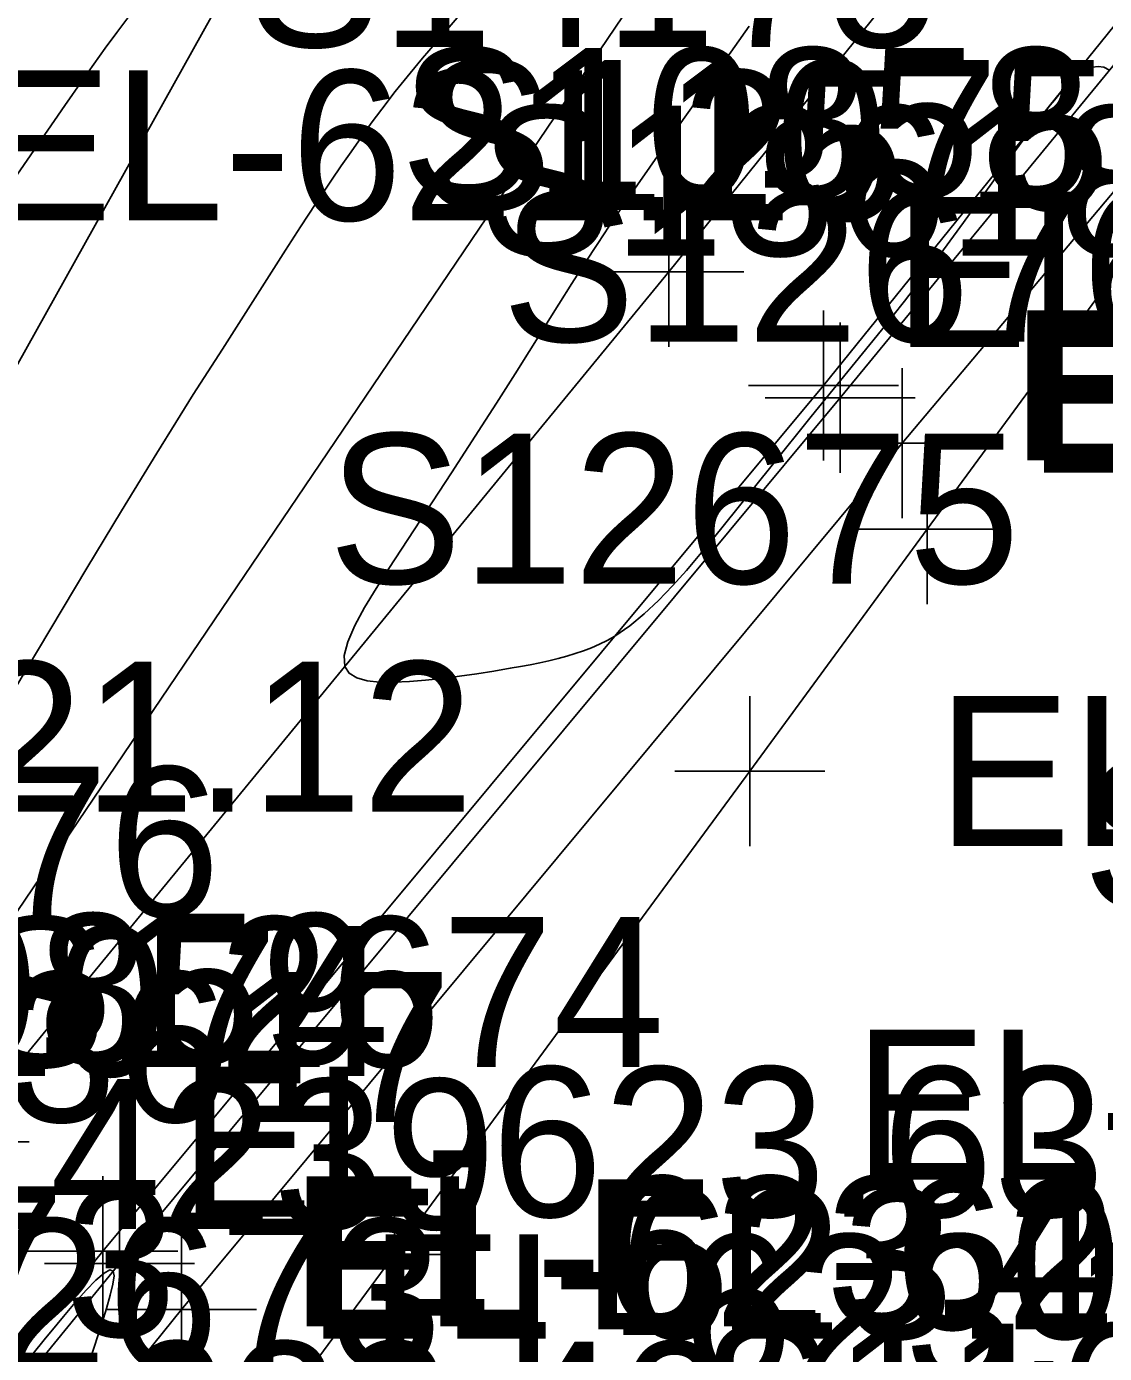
# Model space of a CAD drawing. Extents: x 1729869 to 1735532, y 648588 to 653771.
# Drawn here: x 1730565.65 to 1730594.39, y 653207.39 to 653242.77 of the extents above; entities that cross this region are included whole.
import ezdxf

# ---------------------------------------------------------------- set-up
doc = ezdxf.new("R2010")
doc.units = 0
for name, color, linetype in [('SURVEY - CENTERLINE - Preliminary', 7, 'Continuous'), ('SURVEY - CONTOURS - Intermediate with optional Text', 7, 'Continuous'), ('SURVEY - DTM - Breaklines', 7, 'Continuous'), ('SURVEY - DTM - Breaklines - Points - Elevations', 7, 'Continuous'), ('SURVEY - DTM - Breaklines - Points - Locators', 7, 'Continuous'), ('SURVEY - DTM - Breaklines - Points - Numbers', 7, 'Continuous'), ('SURVEY - ROADSIDE BARRIERS - Points - Elevations', 7, 'Continuous'), ('SURVEY - TRAFFIC CONTROL - Pavement Marking - Points - Elevations', 7, 'Continuous'), ('SURVEY - TRAFFIC CONTROL - Pavement Marking - Points - Numbers', 7, 'Continuous'), ('SURVEY - TRANSPORTATION - Features', 7, 'Continuous'), ('SURVEY - TRANSPORTATION - Features - Points - Elevations', 7, 'Continuous'), ('SURVEY - TRANSPORTATION - Features - Points - Locators', 7, 'Continuous'), ('SURVEY - TRANSPORTATION - Features - Points - Numbers', 7, 'Continuous'), ('SURVEY - TRANSPORTATION - Roads', 7, 'Continuous'), ('SURVEY - TRANSPORTATION - Roads - Points - Elevations', 7, 'Continuous'), ('SURVEY - TRANSPORTATION - Roads - Points - Locators', 7, 'Continuous'), ('SURVEY - TRANSPORTATION - Roads - Points - Numbers', 7, 'Continuous'), ('SURVEY - UTILITIES - Electric (Lighting) - Points - Elevations', 7, 'Continuous'), ('SURVEY - UTILITIES - Electric (Lighting) - Points - Numbers', 7, 'Continuous'), ('SURVEY - UTILITIES - Gas with Text', 7, 'Continuous'), ('SURVEY - UTILITIES - Water with Text', 7, 'Continuous')]:
    doc.layers.add(name, color=color, linetype=linetype)

msp = doc.modelspace()

# ---------------------------------------------------------------- linework, layer by layer
at = {"layer": 'SURVEY - CENTERLINE - Preliminary'}
msp.add_arc((1731958.547, 652320.011), 1603, 143.289961, 160.317279, dxfattribs=at)
at = {"layer": 'SURVEY - CONTOURS - Intermediate with optional Text'}
for points in [[(1730577.238, 653243.119), (1730576.551, 653242.318), (1730576.212, 653241.919), (1730575.879, 653241.519), (1730575.484, 653241.031), (1730575.125, 653240.566), (1730574.844, 653240.188), (1730574.571, 653239.808), (1730574.304, 653239.429), (1730574.042, 653239.049), (1730573.785, 653238.67), (1730573.368, 653238.047), (1730572.958, 653237.425), (1730572.553, 653236.8), (1730572.055, 653236.024), (1730570.872, 653234.168), (1730570.097, 653232.953), (1730569.627, 653232.205), (1730569.123, 653231.39), (1730568.185, 653229.852), (1730567.259, 653228.323), (1730564.669, 653224.009)], [(1730568.374, 653243.036), (1730568.057, 653242.612), (1730567.747, 653242.187), (1730567.443, 653241.761), (1730567.143, 653241.337), (1730566.673, 653240.661), (1730565.212, 653238.542)], [(1730584.923, 653242.778), (1730583.77, 653241.154), (1730583.006, 653240.071), (1730582.267, 653239.014), (1730581.617, 653238.074), (1730581.186, 653237.44), (1730580.882, 653236.982), (1730580.538, 653236.455), (1730580.193, 653235.916), (1730579.845, 653235.365), (1730578.678, 653233.506), (1730578.183, 653232.727), (1730577.792, 653232.116), (1730576.983, 653230.868), (1730575.314, 653228.314), (1730574.973, 653227.783), (1730574.663, 653227.272), (1730574.403, 653226.794), (1730574.215, 653226.365), (1730574.119, 653225.997), (1730574.137, 653225.706), (1730574.254, 653225.524), (1730574.457, 653225.4), (1730574.731, 653225.325), (1730575.065, 653225.29), (1730575.445, 653225.286), (1730575.858, 653225.305), (1730576.293, 653225.34), (1730576.741, 653225.386), (1730577.197, 653225.444), (1730577.655, 653225.509), (1730578.108, 653225.58), (1730578.551, 653225.655), (1730578.818, 653225.702), (1730579.079, 653225.751), (1730579.334, 653225.803), (1730579.582, 653225.858), (1730579.824, 653225.916), (1730580.06, 653225.98), (1730580.284, 653226.047), (1730580.502, 653226.12), (1730580.716, 653226.203), (1730580.926, 653226.295), (1730581.133, 653226.399), (1730581.338, 653226.516), (1730581.734, 653226.787), (1730582.123, 653227.107), (1730582.504, 653227.466), (1730582.879, 653227.855), (1730583.246, 653228.266), (1730583.606, 653228.69), (1730583.814, 653228.94), (1730584.224, 653229.444), (1730585.529, 653231.073), (1730586.573, 653232.365), (1730588.138, 653234.287), (1730588.445, 653234.667), (1730588.752, 653235.053), (1730589.061, 653235.446), (1730589.319, 653235.779), (1730589.579, 653236.119), (1730589.84, 653236.465), (1730590.103, 653236.817), (1730590.368, 653237.176), (1730590.635, 653237.541), (1730591.829, 653239.198), (1730592.216, 653239.725), (1730592.59, 653240.22), (1730592.947, 653240.67), (1730593.059, 653240.806), (1730593.169, 653240.934), (1730593.276, 653241.056), (1730593.382, 653241.17), (1730593.485, 653241.275), (1730593.587, 653241.371), (1730593.752, 653241.507), (1730593.913, 653241.611), (1730594.071, 653241.679), (1730594.226, 653241.704), (1730594.379, 653241.682), (1730594.53, 653241.607)], [(1730594.463, 653236.664), (1730594.384, 653236.423), (1730594.323, 653236.172), (1730594.283, 653235.907), (1730594.268, 653235.628), (1730594.302, 653235.14), (1730594.404, 653234.604)], [(1730565.24, 653206.661), (1730566.124, 653207.753), (1730566.466, 653208.17), (1730566.634, 653208.371), (1730566.95, 653208.744), (1730567.243, 653209.073), (1730567.502, 653209.341), (1730567.716, 653209.528), (1730567.873, 653209.615), (1730567.964, 653209.584), (1730567.983, 653209.453), (1730567.953, 653209.235), (1730567.883, 653208.942), (1730567.78, 653208.586), (1730567.654, 653208.182), (1730567.346, 653207.226)]]:
    msp.add_lwpolyline(points, dxfattribs=at)
at = {"layer": 'SURVEY - DTM - Breaklines'}
msp.add_lwpolyline([(1730614.304, 653267.634), (1730605.776, 653256.555), (1730586.901, 653233.198), (1730567.681, 653210.112), (1730548.817, 653186.719), (1730539.713, 653174.779), (1730530.709, 653162.79), (1730521.813, 653150.721), (1730513.032, 653138.574), (1730504.234, 653126.446), (1730495.437, 653114.294), (1730489.383, 653105.941), (1730483.577, 653098.031), (1730477.676, 653090.541), (1730474.994, 653087.433), (1730473.197, 653085.662), (1730471.697, 653084.479), (1730468.313, 653081.72), (1730466.433, 653080.315), (1730461.521, 653077.002), (1730453.587, 653072.097), (1730449.994, 653070.086), (1730450.282, 653069.615)], dxfattribs=at)
at = {"layer": 'SURVEY - DTM - Breaklines - Points - Locators'}
for p, q in [((1730586.901, 653235.198), (1730586.901, 653231.198)), ((1730588.901, 653233.198), (1730584.901, 653233.198)), ((1730567.681, 653212.112), (1730567.681, 653208.112)), ((1730569.681, 653210.112), (1730565.681, 653210.112))]:
    msp.add_line(p, q, dxfattribs=at)
at = {"layer": 'SURVEY - TRANSPORTATION - Features'}
for points in [[(1730609.425, 653269.389), (1730601.62, 653259.608), (1730582.781, 653236.223), (1730563.72, 653213.03), (1730544.766, 653189.677), (1730535.587, 653177.778), (1730526.593, 653165.783), (1730517.684, 653153.719), (1730508.845, 653141.614), (1730500.049, 653129.486), (1730491.202, 653117.354), (1730485.191, 653109.171), (1730479.551, 653101.277), (1730473.839, 653094.027), (1730471.074, 653090.995), (1730469.524, 653089.494), (1730468.392, 653087.927), (1730465.094, 653085.079), (1730463.422, 653083.927), (1730458.787, 653080.79), (1730451.037, 653076.228), (1730447.643, 653074.441), (1730449.277, 653071.254), (1730449.994, 653070.086)], [(1730562.451, 653202.839), (1730568.127, 653209.783), (1730587.346, 653232.871), (1730596.797, 653244.364), (1730606.21, 653256.236), (1730609.51, 653260.392), (1730614.708, 653267.402)], [(1730450.282, 653069.615), (1730451.476, 653067.667), (1730455.124, 653069.607), (1730463.191, 653074.688), (1730468.27, 653078.111), (1730470.283, 653079.665), (1730473.666, 653082.425), (1730475.075, 653083.704), (1730476.9, 653085.701), (1730479.629, 653088.767), (1730485.549, 653096.441), (1730491.427, 653104.367), (1730497.583, 653112.743), (1730506.286, 653124.956), (1730515.083, 653137.085), (1730523.905, 653149.201), (1730532.803, 653161.268), (1730541.816, 653173.25), (1730550.929, 653185.176), (1730569.786, 653208.561), (1730589.001, 653231.656), (1730607.409, 653253.552)]]:
    msp.add_lwpolyline(points, dxfattribs=at)
at = {"layer": 'SURVEY - TRANSPORTATION - Features - Points - Locators'}
for p, q in [((1730582.781, 653238.223), (1730582.781, 653234.223)), ((1730584.781, 653236.223), (1730580.781, 653236.223)), ((1730587.346, 653234.871), (1730587.346, 653230.871)), ((1730589.001, 653233.656), (1730589.001, 653229.656)), ((1730589.346, 653232.871), (1730585.346, 653232.871)), ((1730591.001, 653231.656), (1730587.001, 653231.656)), ((1730565.72, 653213.03), (1730561.72, 653213.03)), ((1730568.127, 653211.783), (1730568.127, 653207.783)), ((1730569.786, 653210.561), (1730569.786, 653206.561)), ((1730570.127, 653209.783), (1730566.127, 653209.783)), ((1730571.786, 653208.561), (1730567.786, 653208.561))]:
    msp.add_line(p, q, dxfattribs=at)
at = {"layer": 'SURVEY - TRANSPORTATION - Roads'}
msp.add_lwpolyline([(1730569.53, 653201.978), (1730575.46, 653210.026), (1730584.936, 653222.915), (1730589.669, 653229.363), (1730597.953, 653240.647), (1730601.502, 653245.482), (1730607.409, 653253.552), (1730614.514, 653263.223), (1730615.713, 653264.824), (1730616.874, 653266.709)], dxfattribs=at)
at = {"layer": 'SURVEY - TRANSPORTATION - Roads - Points - Locators'}
for p, q in [((1730589.669, 653231.363), (1730589.669, 653227.363)), ((1730591.669, 653229.363), (1730587.669, 653229.363)), ((1730584.936, 653224.915), (1730584.936, 653220.915)), ((1730586.936, 653222.915), (1730582.936, 653222.915)), ((1730575.46, 653212.026), (1730575.46, 653208.026)), ((1730577.46, 653210.026), (1730573.46, 653210.026))]:
    msp.add_line(p, q, dxfattribs=at)
at = {"layer": 'SURVEY - UTILITIES - Gas with Text'}
msp.add_lwpolyline([(1730630.045, 653341.695), (1730572.276, 653246.075), (1730539.169, 653186.733), (1730446.489, 653075.37), (1730392.782, 652944.979), (1730342.99, 652802.986), (1730321.115, 652716.94), (1730318.369, 652707.324)], dxfattribs=at)
at = {"layer": 'SURVEY - UTILITIES - Water with Text'}
msp.add_lwpolyline([(1730609.158, 653283.85), (1730390.836, 652961.218)], dxfattribs=at)

# ---------------------------------------------------------------- texts
at = {"layer": 'SURVEY - DTM - Breaklines - Points - Elevations'}
for s, p in [('EL-624.21', (1730591.901, 653231.198)), ('EL-623.48', (1730572.681, 653208.112))]:
    msp.add_text(s, height=4, dxfattribs=at).set_placement(p)
at = {"layer": 'SURVEY - DTM - Breaklines - Points - Numbers'}
for s, p in [('S10858', (1730575.614, 653238.198)), ('S10859', (1730556.426, 653215.112))]:
    msp.add_text(s, height=4, dxfattribs=at).set_placement(p)
at = {"layer": 'SURVEY - ROADSIDE BARRIERS - Points - Elevations'}
for s, p in [('EL-621.25', (1730564.373, 653237.6)), ('EL-621.12', (1730552.89, 653221.836))]:
    msp.add_text(s, height=4, dxfattribs=at).set_placement(p)
at = {"layer": 'SURVEY - TRAFFIC CONTROL - Pavement Marking - Points - Elevations'}
msp.add_text('EL-624.02', height=4, dxfattribs=at).set_placement((1730587.704, 653212.024))
at = {"layer": 'SURVEY - TRAFFIC CONTROL - Pavement Marking - Points - Numbers'}
for s, p in [('S11671', (1730593.811, 653219.228)), ('S11670', (1730583.605, 653204.183))]:
    msp.add_text(s, height=4, dxfattribs=at).set_placement(p)
at = {"layer": 'SURVEY - TRANSPORTATION - Features - Points - Elevations'}
for s, p in [('EL-624.31', (1730588.781, 653234.223)), ('EL-623.74', (1730592.346, 653230.871)), ('EL-623.63', (1730569.72, 653211.03)), ('EL-623.01', (1730573.127, 653207.783)), ('EL-623.13', (1730574.786, 653206.561))]:
    msp.add_text(s, height=4, dxfattribs=at).set_placement(p)
at = {"layer": 'SURVEY - TRANSPORTATION - Features - Points - Numbers'}
for s, p in [('S14175', (1730571.541, 653242.223)), ('S11075', (1730576.106, 653237.871)), ('S13618', (1730577.714, 653236.656)), ('S14176', (1730552.37, 653219.03)), ('S11074', (1730556.887, 653214.783)), ('S13617', (1730558.546, 653213.561)), ('S11073', (1730551.211, 653207.839))]:
    msp.add_text(s, height=4, dxfattribs=at).set_placement(p)
at = {"layer": 'SURVEY - TRANSPORTATION - Roads - Points - Elevations'}
for s, p in [('EL-623.65', (1730589.936, 653220.915)), ('EL-623.30', (1730580.46, 653208.026))]:
    msp.add_text(s, height=4, dxfattribs=at).set_placement(p)
at = {"layer": 'SURVEY - TRANSPORTATION - Roads - Points - Numbers'}
for s, p in [('S12676', (1730578.319, 653234.363)), ('S12675', (1730573.696, 653227.915)), ('S12674', (1730564.22, 653215.026)), ('S12673', (1730558.29, 653206.978))]:
    msp.add_text(s, height=4, dxfattribs=at).set_placement(p)
at = {"layer": 'SURVEY - UTILITIES - Electric (Lighting) - Points - Elevations'}
msp.add_text('EL-623.40', height=4, dxfattribs=at).set_placement((1730559.725, 653203.704))
at = {"layer": 'SURVEY - UTILITIES - Electric (Lighting) - Points - Numbers'}
msp.add_text('S14239', height=4, dxfattribs=at).set_placement((1730559.725, 653210.704))

doc.saveas('drawing.dxf')
